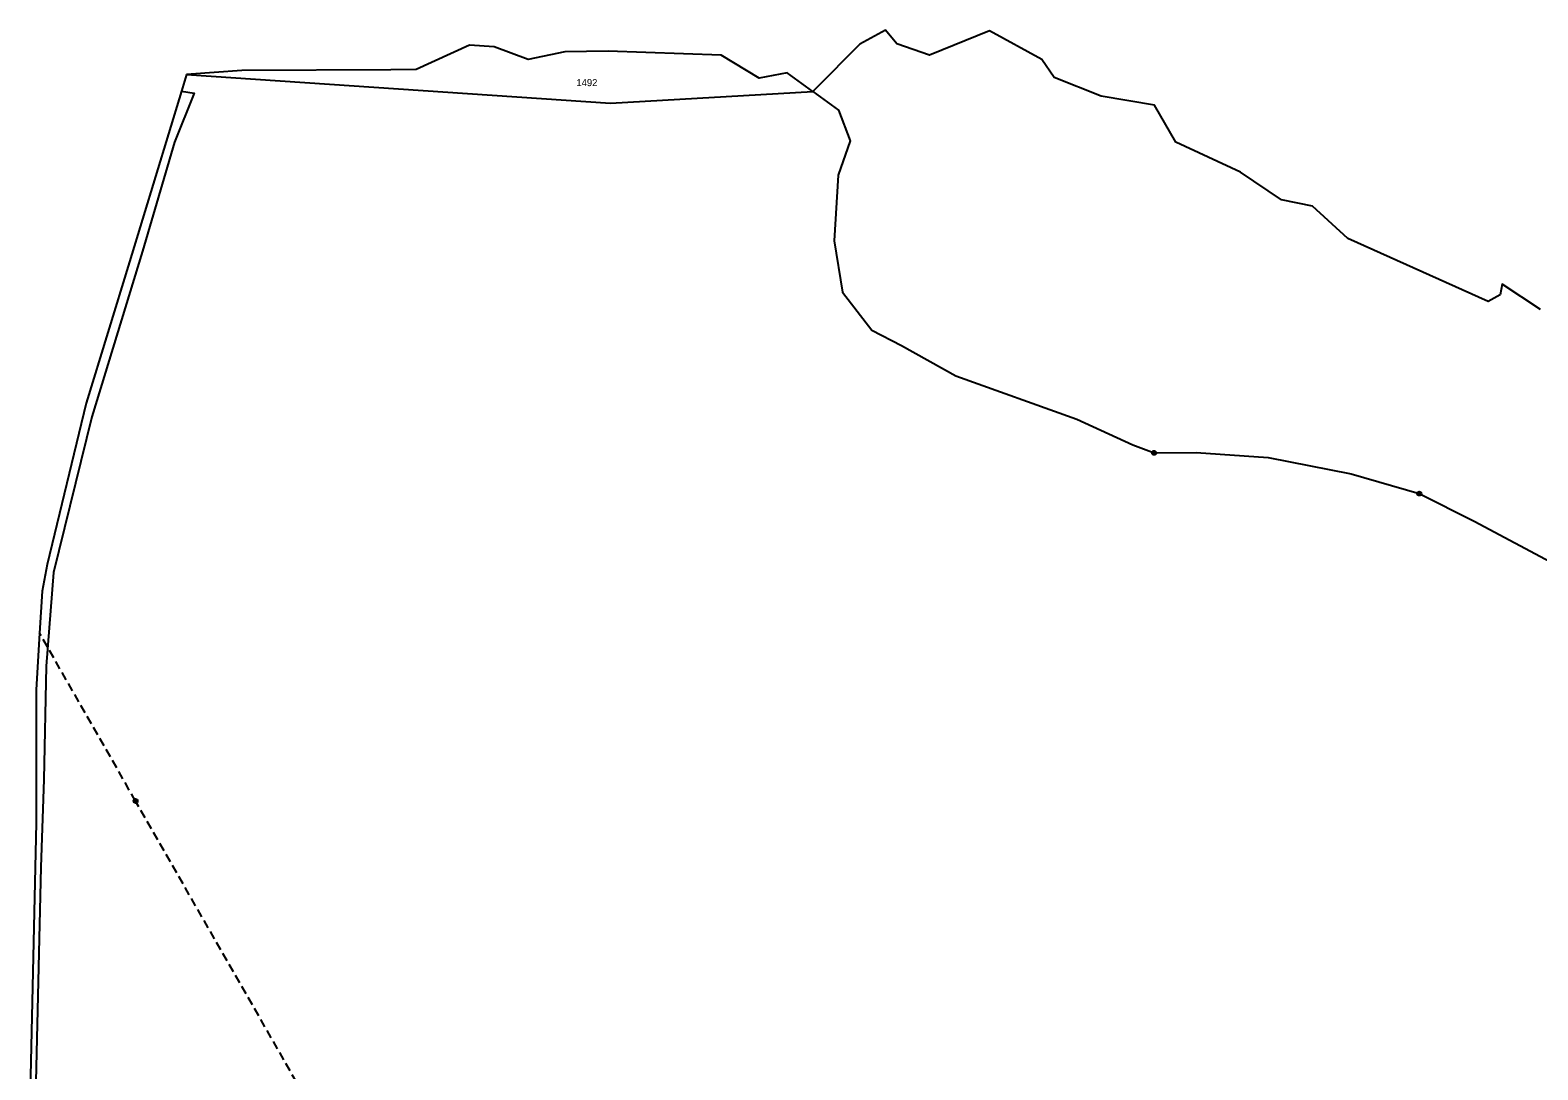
# Model space of a CAD drawing. Extents: x -872229 to -869198, y -1075981 to -1074329.
# Drawn here: x -872228.8 to -871865, y -1074906.2 to -1074655.5 of the extents above; entities that cross this region are included whole.
import ezdxf

# ---------------------------------------------------------------- set-up
doc = ezdxf.new("R2010")
doc.units = 0
doc.header["$LTSCALE"] = 0.68
doc.linetypes.add('MEDIUM_DASHED', pattern=[4.5, 3, -1.5])
for name, color, linetype, lineweight in [('1', 7, 'Continuous', 25), ('6', 7, 'Continuous', 25), ('8', 7, 'Continuous', 25)]:
    doc.layers.add(name, color=color, linetype=linetype, lineweight=lineweight)
doc.layers.add('2', color=7, linetype='Continuous')

msp = doc.modelspace()

# ---------------------------------------------------------------- linework, layer by layer
at = {"layer": '1'}
msp.add_line((-872191.02, -1074666.24), (-872192.24, -1074670.26), dxfattribs=at)
for points in [[(-871864.39, -1074722.89), (-871873.59, -1074716.74), (-871874.11, -1074719.31), (-871876.98, -1074720.95), (-871910.83, -1074705.76), (-871919.4, -1074697.97), (-871926.89, -1074696.43), (-871936.73, -1074689.76), (-871952.33, -1074682.57), (-871957.54, -1074673.58), (-871970.36, -1074671.42), (-871981.73, -1074666.91), (-871984.71, -1074662.6), (-871997.29, -1074655.72), (-872011.75, -1074661.58), (-872019.63, -1074658.8), (-872022.4, -1074655.52), (-872028.56, -1074658.91), (-872031.23, -1074661.58), (-872036.74, -1074667.1), (-872039.95, -1074670.3)], [(-872039.95, -1074670.3), (-872046.1, -1074665.79), (-872052.87, -1074667.12), (-872062.05, -1074661.58), (-872089.34, -1074660.55), (-872099.8, -1074660.76), (-872108.63, -1074662.6), (-872116.83, -1074659.52), (-872122.78, -1074659.11), (-872135.65, -1074665.03), (-872141.78, -1074665.06), (-872177.71, -1074665.23), (-872191.02, -1074666.24)], [(-872191.02, -1074666.24), (-872088.78, -1074673.15), (-872039.95, -1074670.3)], [(-872192.24, -1074670.26), (-872204.77, -1074711.42), (-872215.23, -1074745.5), (-872224.64, -1074784.41), (-872225.88, -1074790.78), (-872226.49, -1074800.94), (-872227.31, -1074814.6), (-872227.32, -1074846.71), (-872228.76, -1074911.36), (-872197.72, -1074989.94)], [(-872192.24, -1074670.26), (-872189.2, -1074670.7), (-872193.96, -1074682.52), (-872201.67, -1074708.83), (-872213.91, -1074748.73), (-872223.11, -1074786.33), (-872224.92, -1074808.89), (-872225.49, -1074836.22), (-872226.17, -1074857.35), (-872227.42, -1074909.07), (-872221.41, -1074925.13), (-872203.26, -1074970.76), (-872195.18, -1074989.21), (-872176.56, -1075010.03), (-872170.02, -1075024.01), (-872159.08, -1075049.04), (-872156.25, -1075055.62), (-872144.83, -1075089.41), (-872110.79, -1075148.09)], [(-872039.95, -1074670.3), (-872033.72, -1074674.81), (-872030.92, -1074682.19), (-872033.83, -1074690.5), (-872034.76, -1074706.29), (-872032.79, -1074718.71), (-872025.73, -1074727.85), (-872018.58, -1074731.54), (-872005.47, -1074738.91), (-871976.27, -1074749.31), (-871962.71, -1074755.49), (-871957.59, -1074757.47), (-871947.45, -1074757.37), (-871930.06, -1074758.6), (-871910.06, -1074762.54), (-871893.62, -1074767.28), (-871880.39, -1074773.91), (-871852.19, -1074788.97)]]:
    msp.add_lwpolyline(points, dxfattribs=at)
at = {"layer": '6', "linetype": 'MEDIUM_DASHED'}
msp.add_line((-872203.32, -1074841.42), (-872226.49, -1074800.94), dxfattribs=at)
msp.add_lwpolyline([(-872128.23, -1074972.65), (-872162.98, -1074911.84), (-872203.32, -1074841.42)], dxfattribs=at)
at = {"layer": '6'}
for radius in [0.5, 0.4, 0.3, 0.2, 0.1]:
    msp.add_circle((-872203.3234, -1074841.4199), radius, dxfattribs=at)
at = {"layer": '8'}
for centre, radius in [((-871957.59, -1074757.4699), 0.5), ((-871957.59, -1074757.4699), 0.0303), ((-871893.62, -1074767.2799), 0.5), ((-871893.62, -1074767.2799), 0.0303)]:
    msp.add_circle(centre, radius, dxfattribs=at)

# ---------------------------------------------------------------- texts
at = {"layer": '2'}
msp.add_text('1492', height=1.7, dxfattribs=at).set_placement((-872096.97, -1074669.02))

doc.saveas('drawing.dxf')
